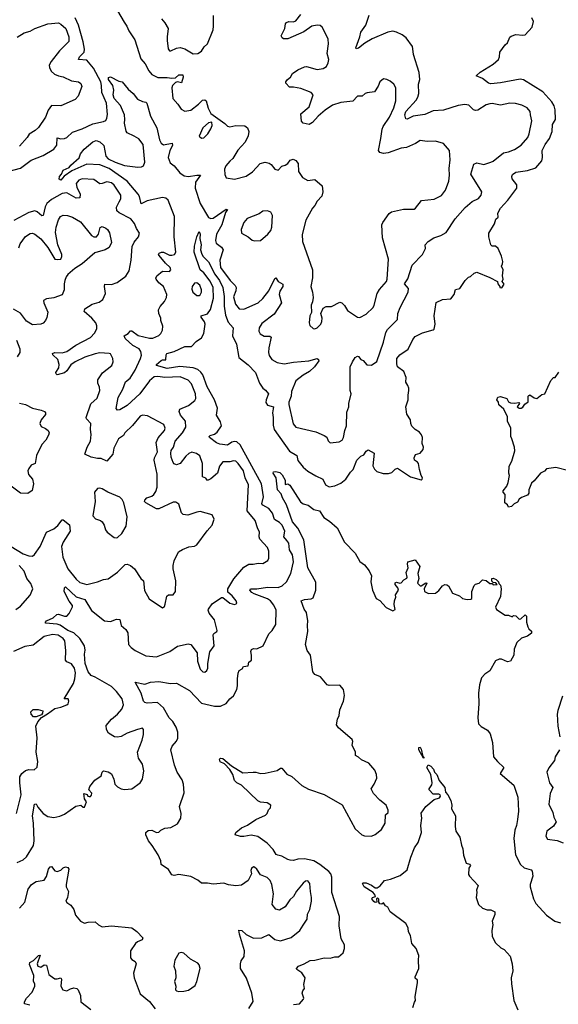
# Model space of a CAD drawing. Extents: x 1603745 to 1745082, y 385868 to 533966.
# Tile 607 of 646: x 1661127 to 1665685, y 484512 to 492841. Entities that reach past the tile are written whole.
import ezdxf

# ---------------------------------------------------------------- set-up
doc = ezdxf.new("R2010")
doc.units = 0

msp = doc.modelspace()

# ---------------------------------------------------------------- linework, layer by layer
at = {"layer": '0CON20XD'}
for points in [[(1661954.5, 492915), (1662010.5, 492820.5), (1662034.4, 492785), (1662050.6, 492745), (1662100.7, 492670.7), (1662150.7, 492510.7), (1662188.1, 492468.1), (1662218.9, 492408.9), (1662245, 492375.6), (1662295, 492352.9), (1662375, 492352.9), (1662415, 492344.6), (1662445, 492348.8), (1662475, 492373.1), (1662506.7, 492375), (1662510, 492355), (1662495, 492307.5), (1662463.6, 492313.6), (1662445, 492310.4), (1662420.8, 492285), (1662414.7, 492265), (1662422.8, 492172.8), (1662465.3, 492125.3), (1662492.7, 492082.7), (1662525, 492067.1), (1662575, 492076.2), (1662641.5, 492125), (1662675, 492159.2), (1662695, 492163.1), (1662704.5, 492154.5), (1662721.3, 492091.3), (1662745.9, 492045.9), (1662861.9, 491961.9), (1662885, 491940.8), (1662905, 491932.9), (1662955, 491946.9), (1663032.4, 491942.4), (1663055.7, 491925), (1663066.7, 491895), (1663060.6, 491859.4), (1663034.6, 491805), (1662971.8, 491738.2), (1662931.4, 491665), (1662905, 491644.3), (1662871.4, 491605), (1662861.4, 491575), (1662861.9, 491531.9), (1662875, 491503.8), (1662945, 491491.9), (1663044.3, 491515.7), (1663097.8, 491552.2), (1663163.3, 491625), (1663205, 491634), (1663238.3, 491628.3), (1663256.2, 491615), (1663285.9, 491575.9), (1663315, 491568.8), (1663345, 491601.2), (1663375, 491610), (1663395.9, 491624.1), (1663415, 491653.3), (1663440.7, 491660.7), (1663465, 491650), (1663483.8, 491625), (1663485.8, 491555), (1663521.2, 491505), (1663565, 491480), (1663625, 491487.5), (1663685.7, 491435.7), (1663691.2, 491385), (1663683.6, 491346.4), (1663644, 491305), (1663625, 491267.5), (1663605, 491246.7), (1663549.2, 491145), (1663516.4, 491023.6), (1663521.2, 490965), (1663604, 490725), (1663603.9, 490656.1), (1663590, 490585), (1663605.5, 490535.5), (1663610.3, 490489.7), (1663606, 490455), (1663594.2, 490425), (1663596.7, 490365), (1663582.5, 490335), (1663576.7, 490275), (1663582.5, 490255), (1663609.3, 490229.3), (1663625, 490226.2), (1663645, 490233.8), (1663675.8, 490265), (1663685, 490287.5), (1663687, 490317), (1663676.7, 490355), (1663695, 490400), (1663720, 490415), (1663765.8, 490414.2), (1663835, 490452.5), (1663852.5, 490445), (1663875, 490422.5), (1663900.9, 490380.9), (1663985, 490324), (1664005, 490320), (1664059.7, 490350.3), (1664118, 490405), (1664128.1, 490425), (1664151.1, 490525), (1664171.7, 490558.3), (1664230, 490625), (1664237.3, 490645), (1664247.8, 490815), (1664197.5, 490995), (1664192.5, 491105), (1664200.6, 491125), (1664255, 491200), (1664274.3, 491215.7), (1664375, 491237.1), (1664465, 491238.6), (1664475.8, 491245), (1664527.8, 491312.2), (1664635, 491323.1), (1664695.4, 491354.6), (1664731.3, 491398.7), (1664757.5, 491475), (1664764.2, 491525), (1664760.5, 491580.5), (1664769.2, 491655), (1664763.8, 491735), (1664713.8, 491793.8), (1664645, 491814), (1664575, 491810.8), (1664515, 491818.6), (1664477.2, 491792.8), (1664399.3, 491760.7), (1664355, 491752.7), (1664244.6, 491715.4), (1664205, 491710), (1664175, 491715.8), (1664164.4, 491735), (1664184.5, 491835), (1664193.3, 491915), (1664202.5, 491937.5), (1664257.3, 492015), (1664293.5, 492095), (1664310, 492155), (1664310.4, 492265), (1664293.1, 492295), (1664261.2, 492321.2), (1664235, 492335.6), (1664205, 492340), (1664175.7, 492315), (1664161.1, 492278.9), (1664128.3, 492231.7), (1664067, 492223), (1664051.2, 492215)], [(1661025, 491555.3), (1661132.2, 491585), (1661225, 491651.9), (1661325, 491691.9), (1661414.4, 491745.6), (1661439.8, 491780.2), (1661445, 491842.5), (1661473.6, 491833.6), (1661505, 491835.5), (1661524.7, 491845.3), (1661575, 491890), (1661655, 491916.4), (1661745, 491960.6), (1661835, 491978.6), (1661855, 491988.8), (1661865, 492006.7), (1661870.6, 492039.4), (1661860.3, 492135), (1661820.8, 492225), (1661820.4, 492285), (1661814, 492315), (1661751.3, 492431.3), (1661695, 492497.6), (1661624.6, 492504.6), (1661633.4, 492525), (1661672.2, 492565), (1661675, 492592.5), (1661664.1, 492654.1), (1661623.1, 492795), (1661595.2, 492855.2)], [(1662976.4, 487313.6), (1662984.2, 487335.8), (1663009.3, 487350.7), (1663021.7, 487368.3), (1663060, 487375), (1663066.7, 487405), (1663088.3, 487421.7), (1663089.2, 487465), (1663082.5, 487495), (1663087.7, 487512.3), (1663105, 487522), (1663135, 487520), (1663186.2, 487545), (1663236.2, 487645), (1663265, 487673.8), (1663294.3, 487725), (1663296.4, 487845), (1663277.6, 487887.6), (1663248.1, 487925), (1663225, 487942.9), (1663111.4, 487985), (1663092.7, 487995), (1663074, 488016), (1663080, 488025), (1663134.7, 488025.3), (1663225, 488041.6), (1663315, 488038.8), (1663347.8, 488052.2), (1663385, 488085.6), (1663422.7, 488155), (1663444.7, 488255), (1663434.6, 488315), (1663409.3, 488355), (1663403.5, 488413.5), (1663387.3, 488435), (1663361.5, 488465), (1663372, 488515), (1663347.3, 488565), (1663325, 488588.7), (1663283.7, 488613.7), (1663265.2, 488665.2), (1663235, 488704.5), (1663184.3, 488734.3), (1663176.2, 488745), (1663188.9, 488805), (1663174, 488915), (1662991.6, 489245), (1662965, 489270), (1662945, 489273.9), (1662923.2, 489266.8), (1662885, 489240.5), (1662820.3, 489250.3), (1662791.4, 489261.4), (1662734.4, 489305), (1662730.8, 489315), (1662737.8, 489322.2), (1662775, 489333.2), (1662799, 489351), (1662833.8, 489405), (1662825, 489438.6), (1662791.8, 489495), (1662802, 489555), (1662775.2, 489625), (1662712.1, 489735), (1662676.7, 489836.7), (1662660.1, 489860.1), (1662635, 489880.7), (1662595, 489896.1), (1662482.9, 489907.1), (1662375, 489889.7), (1662285.8, 489915.8), (1662285.7, 489925), (1662325, 489956.7), (1662335, 489962.5), (1662365, 489962.5), (1662365.8, 490005), (1662372.7, 490017.3), (1662435, 490034.3), (1662525, 490076.4), (1662580, 490075), (1662621.3, 490118.7), (1662665, 490148.9), (1662685.3, 490185), (1662695.4, 490265), (1662691.8, 490285), (1662663.3, 490325), (1662664, 490335), (1662715, 490352.3), (1662742, 490388), (1662767, 490485), (1662763.5, 490575), (1662739.1, 490629.1), (1662685, 490700.6), (1662654.2, 490725), (1662602.5, 490875), (1662605.6, 490924.4), (1662626.7, 491005), (1662645, 491047.5), (1662653.3, 491025), (1662651.7, 490988.3), (1662661.5, 490935), (1662657.7, 490895), (1662667.6, 490857.6), (1662678.8, 490838.8), (1662725, 490792.9), (1662777.4, 490687.4), (1662817.7, 490635), (1662846.5, 490575), (1662858.3, 490498.3), (1662856.1, 490416.1), (1662869.8, 490339.8), (1662890.7, 490280.7), (1662934.4, 490235), (1662927.3, 490167.3), (1662961.8, 490095), (1662981.9, 489981.9), (1663061.7, 489921.7), (1663123.9, 489855), (1663156.5, 489766.5), (1663184.6, 489724.6), (1663207.8, 489707.8), (1663233.8, 489675), (1663212.7, 489625), (1663211.1, 489601.1), (1663225, 489579.2), (1663275.5, 489565), (1663265.4, 489515), (1663272.7, 489475), (1663271.3, 489411.3), (1663279.2, 489375), (1663411.7, 489191.7), (1663472.9, 489155), (1663481.7, 489111.7), (1663525.7, 489055), (1663565, 489022.3), (1663632.2, 488982.2), (1663693.3, 488955), (1663714.2, 488905), (1663745, 488889.5), (1663795, 488897.8), (1663845, 488919.4), (1663885.7, 488955), (1663927.6, 489012.4), (1663947.8, 489035), (1663980.8, 489115), (1664015, 489148), (1664039.3, 489160.7), (1664058.3, 489191.7), (1664075, 489202.5), (1664126.7, 489175), (1664116.3, 489066.3), (1664129.4, 489039.4), (1664148.8, 489018.8), (1664201.9, 489001.9), (1664247.7, 489002.3), (1664275, 489010.9), (1664305, 489039.2), (1664325, 489047.1), (1664434.2, 488974.2), (1664525, 488947.5), (1664532.5, 488955), (1664536.2, 488965), (1664524, 488984), (1664510, 489035), (1664503.3, 489085), (1664495, 489097.5), (1664467.5, 489115), (1664466.2, 489135), (1664476.1, 489163.9), (1664515, 489174), (1664541.9, 489205), (1664543.6, 489225), (1664533.3, 489255), (1664536.7, 489306.7), (1664528.7, 489328.7), (1664510.7, 489350.7), (1664473.2, 489373.2), (1664445, 489403.3), (1664436, 489425), (1664433.8, 489455), (1664402, 489505), (1664396.2, 489565), (1664416, 489625), (1664414, 489665), (1664421.2, 489705), (1664421.2, 489725), (1664411.2, 489745), (1664396, 489775), (1664397.5, 489815), (1664377.5, 489865), (1664323.8, 489905), (1664318.3, 489928.3), (1664320, 489975), (1664343.3, 490005), (1664415.6, 490054.4), (1664452.9, 490135), (1664475, 490162), (1664537, 490193), (1664625, 490216), (1664635, 490223.3), (1664644.2, 490265), (1664634.4, 490335), (1664651.2, 490448.8), (1664705, 490473.8), (1664775, 490478.8), (1664803.6, 490516.4), (1664815, 490557.5), (1664852.5, 490567.5), (1664897.5, 490635), (1664925, 490662.5), (1664942.5, 490667.5), (1664973.9, 490696.1), (1664995, 490703.8), (1665105, 490660), (1665170, 490625), (1665172.5, 490605), (1665190, 490585), (1665190, 490575), (1665207, 490573), (1665226.7, 490603.3), (1665210, 490625), (1665218.8, 490645), (1665213.8, 490675), (1665218.8, 490725), (1665203.3, 490755), (1665213.6, 490776.4), (1665216, 490795), (1665205, 490840), (1665175.7, 490905.7), (1665155, 490924.2), (1665125, 490923.8), (1665113.3, 490935), (1665096.2, 491005), (1665097.5, 491035), (1665146.7, 491115), (1665157.7, 491152.3), (1665175, 491170), (1665174, 491205), (1665195.5, 491245), (1665257.3, 491312.7), (1665334.3, 491415), (1665334.3, 491445), (1665294, 491495), (1665291.5, 491515), (1665298.1, 491531.9), (1665325, 491551.9), (1665425.4, 491564.6), (1665495, 491588.1), (1665544.6, 491645.4), (1665552.9, 491675), (1665550, 491735), (1665574.7, 491785), (1665611.3, 491835), (1665633.8, 491895), (1665635.5, 491955), (1665660.9, 491995), (1665657.7, 492077.7), (1665650.7, 492110.7), (1665629.3, 492145), (1665555, 492229.6), (1665391.3, 492331.3), (1665363.1, 492336.9), (1665195, 492305.3), (1665115, 492299.1), (1665094.6, 492304.6), (1665043.8, 492343.8), (1664990, 492365), (1665025, 492397.5), (1665135, 492464), (1665180, 492505), (1665188, 492525), (1665191.2, 492565), (1665235, 492628.8), (1665255.8, 492644.2), (1665275, 492692.5), (1665285, 492702.5), (1665326.1, 492713.9), (1665385, 492708.6), (1665405, 492712.9), (1665463.8, 492776.2), (1665475.4, 492825), (1665460, 492855)], [(1662327, 492847), (1662354.5, 492814.5), (1662384.2, 492765), (1662374.2, 492695.8), (1662375.8, 492665), (1662384, 492595), (1662395, 492576.2), (1662405, 492575.8), (1662455, 492600), (1662485, 492605.3), (1662523.9, 492593.9), (1662595, 492551.8)], [(1662595, 492551.8), (1662635, 492554.5), (1662664.4, 492575), (1662688.7, 492611.3), (1662715, 492636.7), (1662762.9, 492755), (1662768.1, 492785), (1662766.7, 492875)], [(1664051.2, 492215), (1664025, 492194), (1663985, 492193.3), (1663945, 492150), (1663845, 492139.2), (1663775, 492116.9), (1663710.8, 492075), (1663652, 492025), (1663605, 491970), (1663575.8, 491954.2), (1663526.4, 491966.4), (1663511.7, 491981.7), (1663506.2, 492045), (1663577.6, 492102.4), (1663610, 492205), (1663592.5, 492225), (1663505, 492258.6), (1663445, 492270), (1663409.3, 492269.3), (1663380, 492305), (1663380, 492315), (1663393.8, 492335), (1663418.8, 492355), (1663436.2, 492385), (1663480, 492415), (1663537, 492443), (1663555, 492445.7), (1663645, 492418.9), (1663695, 492426.9), (1663722.5, 492445), (1663738.1, 492475), (1663743.1, 492505), (1663728.5, 492555), (1663740, 492635), (1663738.1, 492675), (1663729.2, 492695), (1663687.5, 492777.5), (1663670, 492790), (1663645, 492794.4), (1663598, 492785), (1663531.6, 492738.4), (1663395, 492677.5), (1663359.3, 492679.3), (1663347, 492687), (1663340, 492705), (1663371.2, 492765), (1663376.2, 492805), (1663384.1, 492815.9), (1663404.2, 492825.8), (1663445, 492822.2), (1663465, 492830.6), (1663505, 492884)], [(1665450, 492035), (1665448, 492065), (1665422, 492095), (1665376.4, 492116.4), (1665322.1, 492132.1), (1665275, 492133.3), (1665195, 492117.3), (1665125, 492130.8), (1665105, 492129.2), (1665075, 492120), (1665005, 492075.6), (1664985, 492071.9), (1664967.6, 492077.6), (1664928.3, 492118.3), (1664895, 492124.5), (1664836.6, 492113.4), (1664715, 492075.4), (1664625, 492069.4), (1664555, 492037.8), (1664457.5, 492025), (1664405, 491999.2), (1664395, 492002), (1664386.3, 492036.3), (1664393.5, 492065), (1664481.2, 492158.8), (1664497.1, 492185), (1664505.5, 492215), (1664501.9, 492295), (1664512, 492335), (1664508, 492395), (1664460.6, 492545), (1664457.6, 492572.4), (1664450.4, 492615), (1664397.1, 492687.1), (1664365, 492711.6), (1664315, 492735.8), (1664285, 492742.8), (1664242.5, 492735), (1664110.7, 492679.3), (1664048.4, 492641.6), (1663995, 492598.6), (1663975, 492593.3), (1663972, 492602), (1664005.7, 492695), (1664013.8, 492735), (1664056.2, 492795), (1664085, 492880)], [(1661105, 492692.9), (1661165, 492728.9), (1661215, 492743.1), (1661255, 492765.4), (1661365, 492805.5), (1661455, 492812.9), (1661475, 492804), (1661517.5, 492765), (1661543.3, 492695), (1661542.5, 492655), (1661465, 492577.5), (1661392, 492488), (1661377.1, 492455), (1661377.9, 492435), (1661394.1, 492404.1), (1661420.8, 492380.8), (1661454.6, 492364.6), (1661495, 492357.5), (1661564.5, 492324.5), (1661625, 492316.2), (1661645, 492300), (1661652.5, 492275), (1661621.2, 492195), (1661595, 492164.2), (1661475, 492111.1), (1661395, 492114.2), (1661368.2, 492075), (1661344.6, 492015), (1661285, 491928.6), (1661257.5, 491902.5), (1661207.7, 491872.3), (1661188.9, 491845), (1661125, 491770.6)], [(1661105, 485710.6), (1661155, 485734.2), (1661185, 485758), (1661244.5, 485855), (1661248.5, 485895), (1661244.1, 486045), (1661235.4, 486105), (1661251.9, 486205), (1661266.3, 486206.3), (1661279.5, 486179.5), (1661325, 486125.8), (1661365, 486101.4), (1661415, 486092.9), (1661467.3, 486102.7), (1661505, 486120.8), (1661601.2, 486188.8), (1661645, 486196.7), (1661665, 486180), (1661675, 486180), (1661693.3, 486225), (1661675, 486250), (1661670, 486295), (1661697, 486287), (1661703.6, 486273.6), (1661715, 486270), (1661725, 486270), (1661735, 486280), (1661737, 486297), (1661712.5, 486325), (1661721.2, 486355), (1661761.4, 486408.6), (1661816.2, 486445), (1661824.4, 486475.6), (1661835, 486486), (1661875, 486478), (1661902.7, 486462.7), (1661924.3, 486415), (1661930.8, 486375), (1661955, 486350.8), (1661985, 486334.3), (1662015, 486329.4), (1662075, 486334.3), (1662145, 486384), (1662166.9, 486415), (1662177.9, 486487.9), (1662165, 486542.5), (1662133.3, 486595), (1662124, 486645), (1662164.3, 486745), (1662175.8, 486795), (1662176, 486835), (1662165, 486846.2), (1662122.5, 486835), (1662035, 486806.1), (1661985, 486777.3), (1661955, 486771.2), (1661930, 486775), (1661878.6, 486805), (1661861.5, 486835), (1661858.5, 486871.5), (1661902.9, 486925), (1661954.4, 486965), (1661992.6, 487007.4), (1662006.4, 487045), (1661994.7, 487094.7), (1661947.1, 487157.1), (1661905, 487199.1), (1661765, 487280), (1661732.4, 487292.4), (1661705.4, 487325.4), (1661680.8, 487395), (1661676, 487474), (1661681.3, 487508.7), (1661676, 487545), (1661635.3, 487605), (1661583.6, 487653.6), (1661535.3, 487675), (1661470.1, 487720.1), (1661445, 487727.4), (1661343.8, 487735), (1661343.8, 487745), (1661354, 487755), (1661408.7, 487781.3), (1661441.3, 487808.7), (1661455, 487812.9), (1661505, 487794.2), (1661525, 487796), (1661545, 487816.2), (1661574.2, 487875), (1661574.2, 487885), (1661545, 487921.4), (1661502.7, 488005), (1661506.1, 488033.9), (1661515, 488042.5), (1661605, 487957.5), (1661679.4, 487935), (1661735, 487841.9), (1661845, 487756.2), (1661895, 487750), (1661945, 487770.8), (1661975.7, 487765.7), (1661987, 487717), (1662025, 487682), (1662041.1, 487655), (1662048.5, 487555), (1662069.8, 487529.8), (1662105, 487505.5), (1662195, 487460), (1662285, 487452), (1662396.7, 487495), (1662462.5, 487542.5), (1662551.7, 487561.7), (1662575, 487554), (1662627.5, 487485), (1662631.2, 487415), (1662655, 487346.7), (1662676.1, 487323.9), (1662695, 487322), (1662710, 487335), (1662718.8, 487355), (1662719.2, 487395), (1662735.8, 487494.2), (1662772, 487545), (1662763, 487637), (1662770.9, 487649.1), (1662795.6, 487664.4), (1662799.4, 487675), (1662775.5, 487765), (1662729.4, 487819.4), (1662722.3, 487845), (1662725.4, 487855), (1662755, 487900.7), (1662835, 487954.2), (1662845, 487953.8), (1662906.1, 487906.1), (1662945, 487893.8), (1662959.5, 487900.5), (1662963.3, 487905), (1662958, 487925), (1662925, 487966), (1662888.1, 487998.1), (1662888.7, 488025), (1662938, 488112), (1663025, 488210), (1663065, 488235.8), (1663104, 488234), (1663145, 488244.3), (1663185, 488240.8), (1663226.2, 488265), (1663235.8, 488285), (1663234.1, 488345.9), (1663222.9, 488375), (1663159.2, 488445), (1663154.2, 488465), (1663157, 488507), (1663141.2, 488535), (1663119.2, 488605), (1663052.5, 488685), (1663064.6, 488905), (1663036.3, 488966.3), (1663020.9, 489025), (1662977, 489087), (1662955, 489105.4), (1662935, 489108.8), (1662905, 489100), (1662845, 489100.4), (1662818.1, 489065), (1662800, 489005), (1662745, 488956), (1662715, 488943.3), (1662702, 488962), (1662674.5, 488975), (1662673.3, 489085), (1662651.2, 489151.2), (1662621.9, 489171.9), (1662585, 489181.2), (1662559, 489171), (1662532.6, 489147.4), (1662485, 489085.8), (1662455, 489076), (1662435, 489083.8), (1662425.7, 489095.7), (1662409.3, 489139.3), (1662404.7, 489175), (1662407.9, 489195), (1662428.5, 489225), (1662441.8, 489275), (1662506.1, 489345), (1662533.2, 489395), (1662529.6, 489445), (1662488.5, 489495), (1662477.8, 489525), (1662480.8, 489545), (1662555, 489577.8), (1662609.7, 489620.3), (1662617.5, 489635), (1662614, 489676), (1662581.1, 489761.1), (1662552.4, 489792.4), (1662485, 489818.9), (1662355, 489813.3), (1662295, 489823), (1662265, 489819.5), (1662225, 489785.3), (1662143.4, 489676.6), (1662035, 489576), (1661975, 489540.8), (1661955, 489536.7), (1661942.7, 489552.7), (1661960, 489645), (1662000, 489715), (1662022.7, 489777.3), (1662060.5, 489809.5), (1662102.9, 489875), (1662150, 489975), (1662156.7, 490003.3), (1662151.3, 490035), (1662138.5, 490055), (1662084.6, 490085), (1662020.6, 490145), (1662010, 490165), (1662043.8, 490186.2), (1662065, 490210), (1662075, 490208.6), (1662128.5, 490168.5), (1662224.6, 490145.4), (1662255, 490145.3), (1662305, 490168.5), (1662321.5, 490185), (1662335, 490213.3), (1662337.4, 490247.4), (1662321.9, 490295), (1662322.5, 490315), (1662304, 490355), (1662300.8, 490385), (1662315.8, 490415), (1662353.7, 490456.3), (1662368.9, 490491.1), (1662371.1, 490515), (1662344.5, 490585), (1662304.7, 490614.7), (1662282, 490645), (1662279.2, 490655), (1662288.8, 490675), (1662335, 490712.5), (1662395, 490710.8), (1662407.1, 490725), (1662400, 490745), (1662360, 490780), (1662307.1, 490845), (1662302.9, 490855), (1662308, 490865), (1662326.4, 490873.6), (1662345, 490872.9), (1662395, 490849.6), (1662415, 490847.3), (1662437.5, 490855), (1662448.9, 490875), (1662433.4, 491003.4), (1662435.7, 491175), (1662383.3, 491313.3), (1662365, 491331.2), (1662335, 491336.2), (1662205, 491309.5), (1662155, 491284.2), (1662141.8, 491345), (1662130.8, 491365), (1662035, 491474.2), (1661885, 491580.5), (1661805, 491613.1), (1661695, 491617.3), (1661568.9, 491561.1), (1661501.8, 491518.2), (1661475, 491483.5), (1661462.2, 491492.2), (1661465, 491513.3), (1661482, 491535), (1661495, 491568.6), (1661545, 491591.2), (1661558.9, 491611.1), (1661628.8, 491671.2), (1661641.1, 491705), (1661673.6, 491745), (1661745, 491808.5), (1661775, 491817.9), (1661805, 491807.5), (1661840, 491775), (1661855.8, 491685.8), (1661874.8, 491664.8), (1661935, 491634.3), (1662015, 491608.1), (1662127.8, 491592.2), (1662156.7, 491595), (1662174.6, 491605.4), (1662186.5, 491635), (1662170.4, 491785), (1662135, 491833.5), (1662094.3, 491854.3), (1662035, 491884), (1662027.3, 491897.3), (1662014.2, 491965), (1662018, 491995), (1662012.5, 492035), (1661979.6, 492115), (1661926.2, 492175), (1661918.1, 492205), (1661923.1, 492245), (1661915.8, 492285), (1661877.5, 492335), (1661879.2, 492350.8), (1661895, 492356.9), (1661965, 492320.8), (1661995, 492315.7), (1662045, 492253.3), (1662087.5, 492217.5), (1662125, 492169.2), (1662165, 492147.5), (1662195, 492144.2), (1662204.2, 492135), (1662235, 492023.3), (1662287.5, 491925), (1662310, 491825), (1662325, 491796), (1662345, 491782.9), (1662417.5, 491795), (1662419.2, 491775), (1662398.5, 491735), (1662382.9, 491675), (1662399.3, 491629.3), (1662433.6, 491603.6), (1662483.3, 491545), (1662520.1, 491520.1), (1662555, 491513.4), (1662626.7, 491526.7), (1662655.7, 491525.7), (1662615.3, 491465), (1662612.5, 491415), (1662655, 491286.9), (1662725, 491168.5), (1662745, 491157.9), (1662765, 491160.4), (1662875, 491238), (1662885.7, 491235.7), (1662870, 491210), (1662838.1, 491105), (1662791.6, 491025), (1662784.1, 490974.1), (1662790.9, 490950.9), (1662836.1, 490916.1), (1662850, 490895), (1662819.5, 490805), (1662826.7, 490745), (1662907.5, 490635), (1662951.4, 490591.4), (1662959.6, 490575), (1662955, 490548), (1662936.8, 490495), (1662953.8, 490435), (1662985, 490395.7), (1663025, 490392.5), (1663145, 490446.7), (1663185, 490480.9), (1663235, 490546.7), (1663285, 490652.5), (1663295, 490657.5), (1663315.5, 490625.5), (1663352.7, 490602.7), (1663353.1, 490585), (1663327.3, 490545), (1663322.7, 490515), (1663342, 490445), (1663279.2, 490350.8), (1663175, 490271.9), (1663153.3, 490235), (1663150.6, 490205), (1663163, 490183), (1663194.7, 490164.7), (1663244.4, 490164.4), (1663254.2, 490155), (1663235.6, 490065), (1663233.5, 490025), (1663239.3, 489999.3), (1663260, 489965), (1663305, 489940), (1663365, 489929.4), (1663445.4, 489944.6), (1663573.8, 489956.2), (1663644.2, 489974.2), (1663656.4, 489966.4), (1663658.1, 489955), (1663622, 489905), (1663579.6, 489865), (1663525, 489833.3), (1663464.6, 489785), (1663426, 489695), (1663424.6, 489655), (1663405.4, 489605), (1663404.6, 489585), (1663442, 489422), (1663463.8, 489395), (1663633.6, 489353.6), (1663705, 489324.4), (1663725, 489310), (1663736.8, 489276.8), (1663755, 489260), (1663830.3, 489269.7), (1663855, 489284), (1663867.5, 489305), (1663878.2, 489365), (1663892.9, 489405), (1663895, 489520), (1663911.4, 489565), (1663913.2, 489593.2), (1663931.4, 489675), (1663924.3, 489705), (1663923.3, 489905), (1663942.3, 489947.7), (1663966.1, 489983.9), (1663985, 489993.8), (1663995, 489992.5), (1664015, 489966.7), (1664035, 489956.7), (1664065, 489921.2), (1664105, 489918.8), (1664149.7, 489950.3), (1664206.3, 490113.7), (1664225.9, 490195), (1664240.4, 490219.6), (1664325, 490303.3), (1664325.8, 490355), (1664345.6, 490405), (1664414.6, 490535), (1664417.4, 490567.4), (1664383.3, 490605), (1664412.8, 490647.2), (1664448, 490765), (1664535.2, 490854.8), (1664562.3, 490905), (1664558.8, 490935), (1664582.5, 490965), (1664632.5, 490995), (1664692.5, 491015), (1664735, 491040), (1664812.6, 491157.4), (1664897.3, 491252.7), (1664955, 491301.9), (1665010.6, 491329.4), (1665032.7, 491357.3), (1665038.1, 491385), (1664946.4, 491535), (1664971.3, 491618.7), (1664995, 491630), (1665055, 491616.5), (1665115.4, 491634.6), (1665135.3, 491644.7), (1665221.2, 491715), (1665265, 491723.1), (1665315, 491743.1), (1665370.4, 491779.6), (1665426.3, 491843.7), (1665439.4, 491875), (1665460.4, 491985), (1665450, 492035)], [(1662665, 491837.5), (1662685, 491842.5), (1662718.8, 491875), (1662745, 491917.5), (1662756.2, 491945), (1662752.5, 491972.5), (1662725, 491968.8), (1662676.2, 491925), (1662646.7, 491855), (1662665, 491837.5)], [(1661055, 488383.8), (1661155, 488321.2), (1661205, 488304.5), (1661235, 488301.9), (1661253, 488317), (1661298.9, 488385), (1661353.8, 488505), (1661417.1, 488532.9), (1661449.1, 488560.9), (1661485, 488610), (1661495, 488610), (1661546.9, 488566.9), (1661553.8, 488515), (1661495, 488420.8), (1661480, 488385), (1661492.2, 488295), (1661535.5, 488195), (1661605, 488107.8), (1661635, 488080), (1661695, 488062.7), (1661785.4, 488084.6), (1661835, 488104.4), (1661875, 488110), (1661955, 488167.8), (1662018.2, 488231.8), (1662035, 488236.2), (1662065, 488222.5), (1662099.6, 488195), (1662152.5, 488112.5), (1662174.4, 488094.4), (1662182.2, 488012.2), (1662221.7, 487941.7), (1662335, 487866.7), (1662353.6, 487876.4), (1662357, 487897), (1662373.3, 487965), (1662385, 487976.2), (1662425, 487976.2), (1662445, 488002.5), (1662447.5, 488095), (1662426.8, 488195), (1662426.2, 488225), (1662435, 488263.8), (1662472.2, 488337.8), (1662505, 488359.2), (1662558.3, 488381.7), (1662605, 488387.1), (1662625, 488397.1), (1662712.7, 488517.3), (1662756.2, 488565), (1662773.3, 488615), (1662755, 488652.5), (1662655, 488679.2), (1662625, 488675.8), (1662550.3, 488649.7), (1662510, 488655), (1662495, 488670), (1662472.5, 488742.5), (1662448.6, 488758.6), (1662425, 488758.9), (1662305, 488701.8), (1662285, 488703.5), (1662193.4, 488753.4), (1662184.2, 488765), (1662185.8, 488775), (1662204, 488795), (1662245, 488810.5), (1662262.2, 488825), (1662280.1, 488849.9), (1662290.3, 488885), (1662289.4, 488995), (1662266.1, 489115), (1662267.9, 489135), (1662293.1, 489185), (1662283.2, 489265), (1662297.6, 489302.4), (1662353.3, 489365), (1662357.8, 489385), (1662345.7, 489415), (1662209.7, 489489.7), (1662165, 489495.7), (1662145, 489487.5), (1662081, 489409), (1662017.5, 489345), (1662005, 489324), (1661962.5, 489295), (1661924.5, 489215), (1661913.8, 489166.2), (1661865, 489107.5), (1661815, 489127.5), (1661785, 489128), (1661730.3, 489140.3), (1661677.5, 489165), (1661698.5, 489225), (1661725.4, 489275), (1661731.5, 489331.5), (1661727.1, 489372.9), (1661729.2, 489425), (1661693.2, 489463.2), (1661689.2, 489475), (1661727.6, 489592.4), (1661781.1, 489638.9), (1661804.2, 489705), (1661802.3, 489732.3), (1661786.7, 489766.7), (1661787.5, 489795), (1661827.4, 489852.6), (1661905.6, 489915), (1661916.7, 489945), (1661916, 489975), (1661894, 490014), (1661885, 490018), (1661805, 490022.2), (1661766, 490015), (1661677.1, 489985), (1661595.5, 489945), (1661559.8, 489920.2), (1661525, 489871.1), (1661505.9, 489854.1), (1661445, 489836), (1661434.3, 489844.3), (1661434, 489855), (1661458, 489895), (1661460, 489925), (1661448.2, 489965), (1661406.7, 490005), (1661403.8, 490016.2), (1661425.4, 490024.6), (1661485, 490021.9), (1661525, 490035.2), (1661602.6, 490087.4), (1661725, 490151.8), (1661760.6, 490189.4), (1661780, 490225), (1661780.8, 490250.8), (1661770.9, 490275), (1661736.4, 490316.4), (1661673.1, 490373.1), (1661679.2, 490395), (1661740, 490435), (1661799.5, 490450.5), (1661831.2, 490475), (1661854.4, 490525), (1661843.8, 490585), (1661847.3, 490602.7), (1661905, 490600), (1661952, 490618), (1662025, 490670), (1662054.7, 490715.3), (1662070.8, 490805), (1662077.3, 490922.7), (1662095, 490960), (1662132.5, 491005), (1662141.2, 491035), (1662114.7, 491074.7), (1662097.6, 491117.6), (1662066.7, 491155), (1661967.8, 491207.8), (1661950, 491225), (1661947.1, 491255), (1661969.5, 491300.5), (1661982.2, 491325), (1661983.3, 491355), (1661925, 491440.8), (1661905, 491459.5), (1661865, 491469.5), (1661825, 491454.5), (1661805, 491453.3), (1661755, 491490), (1661655, 491493.8), (1661626.7, 491483.3), (1661605.6, 491455), (1661609.6, 491425), (1661637.3, 491365), (1661635, 491334), (1661605, 491332.1), (1661525, 491375.3), (1661485, 491369.7), (1661395, 491318.2), (1661355.4, 491285), (1661341.7, 491258.3), (1661325, 491184.3), (1661315, 491180), (1661275.2, 491215.2), (1661255, 491223.1), (1661205, 491210.8), (1661078.3, 491141.7)], [(1661118.3, 490911.7), (1661130, 490945), (1661175, 491006.2), (1661215, 491033.1), (1661235, 491034.4), (1661256.1, 491026.1), (1661305, 490986.9), (1661365, 490912.5), (1661425, 490816.2), (1661445, 490812), (1661473.8, 490816.2), (1661484, 490836), (1661482.9, 490855), (1661450, 490935), (1661430.7, 491040.7), (1661435, 491086.2), (1661455, 491148.8), (1661471.4, 491175), (1661495, 491186.5), (1661530, 491185), (1661575, 491170.9), (1661641.9, 491131.9), (1661735, 491016), (1661755, 491003.8), (1661775.9, 491004.1), (1661793.3, 491025), (1661807, 491083), (1661825, 491090), (1661855, 491076.2), (1661870, 491065), (1661887.6, 491037.6), (1661904.3, 490955), (1661885, 490912.5), (1661850, 490895), (1661762.4, 490867.6), (1661655.7, 490775), (1661593.6, 490736.4), (1661535.4, 490684.6), (1661520, 490665), (1661508, 490635), (1661502.5, 490605), (1661504.2, 490555), (1661485, 490513.3), (1661415, 490488.1), (1661355, 490480), (1661328.8, 490465), (1661330, 490445), (1661365.5, 490365.5), (1661357.8, 490322.2), (1661346, 490295), (1661325, 490274.2), (1661305, 490265.8), (1661235, 490258.8), (1661185, 490289.2), (1661135, 490357.1), (1661075, 490391.5)], [(1663115, 490970), (1663165, 490973.8), (1663226.2, 491025), (1663252.3, 491057.7), (1663261.2, 491085), (1663266, 491185), (1663251.2, 491211.2), (1663224.3, 491224.3), (1663185, 491221.9), (1663152.2, 491197.8), (1663052.3, 491157.7), (1663023.6, 491126.4), (1663000, 491065), (1663005, 491033.8), (1663060, 491005), (1663095, 490976.7), (1663115, 490970)], [(1662645, 490506.2), (1662655, 490513.8), (1662664.2, 490535), (1662664.3, 490555), (1662650, 490595), (1662625, 490613.3), (1662605, 490612.2), (1662585.6, 490585), (1662585, 490560), (1662592.5, 490535), (1662625, 490508), (1662645, 490506.2)], [(1661100.2, 490130.2), (1661127.1, 490055), (1661128.8, 490025), (1661105, 489988.8)], [(1665292.5, 489295), (1665284, 489315), (1665282.5, 489385), (1665256.7, 489445), (1665255, 489480), (1665223.3, 489545), (1665182, 489582), (1665178, 489605), (1665166.2, 489625), (1665172.7, 489647.3), (1665195, 489653.8), (1665250, 489635), (1665265, 489607.5), (1665280.7, 489600.7), (1665315, 489596.7), (1665351.7, 489601.7), (1665357, 489593), (1665337.5, 489565), (1665355, 489553.3), (1665370, 489555), (1665385, 489562.5), (1665400.7, 489589.3), (1665430.7, 489609.3), (1665430, 489655), (1665435, 489662.5), (1665445, 489667.5), (1665481.7, 489641.7), (1665505, 489637.5), (1665545, 489670), (1665570, 489675), (1665621.7, 489788.3), (1665645, 489812.5), (1665657.5, 489815), (1665690.7, 489859.3)], [(1661125, 489596.7), (1661176.7, 489585), (1661235, 489554.2), (1661308.7, 489538.7), (1661336.7, 489526.7), (1661346.2, 489515), (1661345, 489500), (1661308, 489455), (1661297.5, 489425), (1661308.3, 489398.3), (1661345, 489382.9), (1661368, 489365), (1661375.8, 489345), (1661371.4, 489325), (1661348, 489285), (1661315, 489248), (1661269.4, 489155), (1661257.1, 489085), (1661225, 489072), (1661203.8, 489045), (1661195.8, 489024.2), (1661202.6, 488992.6), (1661234.2, 488955), (1661244.4, 488915), (1661232.3, 488857.7), (1661195, 488832.2), (1661135, 488835.7), (1661042.7, 488902.7)], [(1665775, 489024.3), (1665665, 489052.3), (1665585, 489041.2), (1665567.8, 489022.2), (1665535.8, 489005), (1665481.2, 488938.8), (1665458.8, 488921.2), (1665437.1, 488865), (1665435.6, 488834.4), (1665425, 488818.8), (1665375, 488798.8), (1665355, 488783.3), (1665340, 488760), (1665312.5, 488745), (1665288.3, 488721.7), (1665265, 488717.5), (1665255, 488737.5), (1665233, 488753), (1665237, 488823), (1665220, 488845), (1665220, 488855), (1665250, 488895), (1665260, 488925), (1665272.5, 488985), (1665267.5, 489005), (1665270, 489065), (1665293.3, 489105), (1665316.5, 489193.5), (1665313.7, 489223.7), (1665292.5, 489295)], [(1664120.8, 486295), (1664102.5, 486335), (1664126.8, 486373.2), (1664148.6, 486425), (1664147.1, 486455), (1664133.4, 486493.4), (1664082.3, 486552.3), (1664018.8, 486578.8), (1663995, 486602.5), (1663970, 486615), (1663970, 486645), (1663941.2, 486705), (1663946.2, 486735), (1663940.7, 486750.7), (1663825, 486850), (1663806.7, 486875), (1663815.7, 486925), (1663830, 486955), (1663835, 487002.5), (1663867.5, 487075), (1663875.4, 487124.6), (1663867.9, 487175), (1663835, 487210), (1663745, 487209.5), (1663728.8, 487215), (1663672.7, 487282.7), (1663625, 487302.9), (1663608.8, 487325), (1663587.8, 487465), (1663561.2, 487505), (1663545.6, 487555), (1663564.5, 487665), (1663563.8, 487715), (1663565.6, 487755), (1663553.1, 487825), (1663533.6, 487855), (1663510, 487925), (1663537, 487937), (1663595, 487941.4), (1663610.3, 487949.7), (1663633.5, 488015), (1663632.4, 488082.4), (1663566.7, 488205), (1663530.8, 488440.8), (1663480.5, 488540.5), (1663435, 488593.3), (1663385, 488738), (1663350.6, 488795), (1663338.6, 488828.6), (1663307.9, 488865), (1663297.1, 488965), (1663271.9, 489005), (1663274.4, 489015.6), (1663295, 489020), (1663329.6, 489009.6), (1663349.2, 488989.2), (1663373.3, 488945), (1663375, 488910), (1663395, 488913.3), (1663414, 488904), (1663503, 488763), (1663525, 488746), (1663567.5, 488735), (1663616.4, 488696.4), (1663663.3, 488685), (1663700.2, 488630.2), (1663749.3, 488599.3), (1663815, 488541.2), (1663875, 488421.2), (1663965, 488326.7), (1664006.1, 488256.1), (1664045, 488230), (1664085, 488178.8), (1664104.3, 488135), (1664100, 488085), (1664113.8, 488015), (1664143.3, 487945), (1664175, 487927.5), (1664229.7, 487869.7), (1664285, 487841.4), (1664305, 487850), (1664296.7, 487895), (1664298.8, 487925), (1664310, 487955), (1664307.5, 487975), (1664333.3, 488015), (1664326.7, 488035), (1664305, 488063.3), (1664304.4, 488075.6), (1664315, 488083.8), (1664345, 488073.8), (1664355, 488076.2), (1664377.7, 488102.3), (1664404.1, 488115.9), (1664407.1, 488125), (1664398.6, 488165), (1664415.8, 488205), (1664408, 488235), (1664411.2, 488255), (1664475, 488271.2), (1664514, 488215), (1664497.1, 488155), (1664505.8, 488114.2), (1664493.3, 488075), (1664515, 488052.5), (1664525, 488052.5), (1664565, 488078), (1664572.5, 488075), (1664550, 488025), (1664552.5, 488002.5), (1664586.4, 487986.4), (1664645, 487988.8), (1664675, 488013.3), (1664705, 488052), (1664725, 488062), (1664741.2, 488061.2), (1664755, 488052.5), (1664789.3, 487989.3), (1664847.7, 487967.7), (1664875, 487943.3), (1664915, 487936.2), (1664945, 487937.5), (1664952.5, 487945), (1664953.8, 488005), (1664974.2, 488055.8), (1664985, 488066.7), (1665015, 488073.3), (1665045, 488102.5), (1665075, 488096.7), (1665105, 488070), (1665125, 488070), (1665135, 488060), (1665168.3, 488061.7), (1665157, 488077), (1665135, 488080), (1665121.7, 488091.7), (1665122.5, 488115), (1665135, 488117.5), (1665160, 488105), (1665180, 488085), (1665181.7, 488071.7), (1665197, 488057), (1665202.5, 488025), (1665195, 487960), (1665155, 487870), (1665162.3, 487852.3), (1665235, 487802.5), (1665265, 487802.5), (1665295, 487790), (1665305, 487800), (1665325, 487797.5), (1665355, 487770), (1665368.3, 487771.7), (1665403.6, 487806.4), (1665417.5, 487795), (1665417.5, 487745), (1665427.5, 487705), (1665437, 487687), (1665458.3, 487668.3), (1665458.3, 487651.7), (1665423.3, 487626.7), (1665375, 487610), (1665335, 487572.5), (1665311.2, 487515), (1665310, 487465), (1665280, 487415), (1665255, 487407.5), (1665205, 487430), (1665185, 487430), (1665153.6, 487416.4), (1665105, 487333.3), (1665062.5, 487305), (1665035, 487272.5), (1665018.6, 487215), (1665010.6, 487145), (1665013.6, 487055), (1665004.3, 486935), (1665010, 486885), (1665031.7, 486861.7), (1665085, 486831.2), (1665109.1, 486799.1), (1665128, 486725), (1665138, 486605), (1665170, 486565), (1665223.8, 486515), (1665194, 486465), (1665310, 486365), (1665342, 486265), (1665347, 486207), (1665347.5, 486145), (1665339.2, 486075), (1665331.9, 486025), (1665318.5, 485985), (1665310, 485915), (1665323.3, 485775), (1665365, 485693.3), (1665395, 485666.7), (1665455, 485648), (1665465, 485637.5), (1665470, 485595), (1665446.1, 485526.1), (1665445.8, 485505.8), (1665474.4, 485405), (1665494.4, 485365), (1665586, 485265), (1665655, 485216), (1665705, 485201.2)], [(1661942.8, 488457.2), (1661955, 488461.5), (1661992.5, 488495), (1662028.1, 488555), (1662035.4, 488635), (1662008.2, 488755), (1661993, 488783), (1661975, 488801.1), (1661872.8, 488842.8), (1661825, 488870.8), (1661805, 488877.5), (1661785, 488874), (1661760, 488845), (1661764.4, 488765), (1661746, 488645), (1661767.9, 488617.9), (1661810, 488605), (1661825, 488592.5), (1661843.1, 488565), (1661853.5, 488525), (1661867.8, 488505), (1661925, 488461.1), (1661942.8, 488457.2)], [(1661095, 487852.5), (1661135, 487880.5), (1661215, 487971.9), (1661236.7, 488025), (1661222.4, 488072.4), (1661187.5, 488115), (1661164.7, 488175), (1661123.2, 488223.2)], [(1661100.4, 486125), (1661140, 486285), (1661127.3, 486385), (1661128.9, 486435), (1661144.8, 486465.2), (1661175, 486490), (1661205, 486498.5), (1661250, 486495), (1661273.6, 486516.4), (1661280.8, 486565), (1661265.5, 486645), (1661275.5, 486765), (1661262.9, 486865), (1661279.5, 486900.5), (1661311.9, 486938.1), (1661361.1, 486968.9), (1661425, 487013.8), (1661475, 487024), (1661525, 487044), (1661535.8, 487054.2), (1661543.8, 487075), (1661536.7, 487095), (1661502.5, 487095), (1661581.3, 487225), (1661593.7, 487263.7), (1661599.2, 487315), (1661591.5, 487355), (1661565, 487393.1), (1661525, 487408.1), (1661514, 487424), (1661516.9, 487505), (1661508.9, 487585), (1661495, 487605.6), (1661452.5, 487635), (1661405, 487639.4), (1661335, 487621.8), (1661240.5, 487549.5), (1661171.2, 487538.8), (1661075, 487495.7)], [(1663065, 484476.7), (1663102.5, 484535), (1663091.2, 484605), (1663045, 484732.5), (1662994.4, 484815), (1662994.3, 484855), (1663001.5, 484878.5), (1663025.6, 484915), (1663030.4, 484965), (1662986.2, 485105), (1662982.5, 485137.5), (1663007.5, 485135), (1663042.2, 485102.2), (1663105, 485072.5), (1663175.5, 485074.5), (1663235, 485103.3), (1663285, 485059.2), (1663335, 485050), (1663425, 485076.9), (1663498.6, 485135), (1663525, 485182.5), (1663558.5, 485231.5), (1663563.6, 485275), (1663582.2, 485315), (1663595.4, 485385.4), (1663597.3, 485415), (1663586.9, 485465), (1663583.3, 485535), (1663565, 485557.5), (1663545, 485553.3), (1663525, 485536.2), (1663470.2, 485469.8), (1663443.1, 485425), (1663412.9, 485395), (1663375, 485336), (1663325, 485309.2), (1663295.7, 485315.7), (1663262.5, 485355), (1663274.3, 485445), (1663261.8, 485525), (1663247.8, 485557.8), (1663220, 485585), (1663166.1, 485606.1), (1663133.8, 485655), (1663115, 485672), (1663105, 485673.8), (1663088.8, 485661.2), (1663084.2, 485645), (1663090, 485615), (1663060, 485560), (1663005, 485518.6), (1662955, 485512.9), (1662895, 485522), (1662855, 485537.5), (1662765, 485527.8), (1662715, 485537.1), (1662665, 485537.5), (1662635, 485562.5), (1662575, 485594.2), (1662475, 485610), (1662435, 485601.2), (1662415, 485606.7), (1662385, 485652.5), (1662323.9, 485693.9), (1662320, 485725), (1662297.5, 485775), (1662249.2, 485855), (1662216.9, 485895), (1662194.1, 485945.9), (1662194, 485966), (1662215, 485983.3), (1662245, 485983.8), (1662285, 485966.2), (1662303.3, 485966.7), (1662322.5, 485985), (1662355, 486001.2), (1662405, 486006.2), (1662462.1, 486037.9), (1662490, 486085), (1662494, 486125), (1662480, 486185), (1662518, 486302), (1662514.2, 486375), (1662501.3, 486411.3), (1662460, 486475), (1662435.6, 486535.6), (1662406.7, 486665), (1662417.5, 486695), (1662452.7, 486737.3), (1662466, 486764), (1662466.1, 486815), (1662451.1, 486855), (1662422.7, 486902.7), (1662391.5, 486935), (1662345, 487020), (1662294.2, 487064.2), (1662205, 487060), (1662185, 487065.6), (1662175, 487076.2), (1662155, 487143.8), (1662103.6, 487236.4), (1662185, 487219.4), (1662235, 487236), (1662305, 487242.9), (1662404.1, 487225.9), (1662455, 487228), (1662565, 487167.1), (1662665, 487060), (1662775, 487033.3), (1662825.8, 487034.2), (1662874.1, 487055.9), (1662904.3, 487095.7), (1662937.7, 487122.3), (1662963.8, 487175), (1662971.2, 487205), (1662968.8, 487265), (1662976.4, 487313.6)], [(1665720.3, 487119.7), (1665682.1, 486997.9), (1665677.1, 486965), (1665681.1, 486865), (1665697, 486773)], [(1661265, 486944), (1661244, 486944), (1661222.5, 486965), (1661220, 486985), (1661240, 487005), (1661283.6, 487006.4), (1661322.5, 486995), (1661321.2, 486975), (1661310, 486960), (1661265, 486944)], [(1664545, 486593.3), (1664505, 486664), (1664506.1, 486683.9), (1664515, 486685.8), (1664525, 486671.2), (1664538.3, 486608.3), (1664550, 486595), (1664545, 486593.3)], [(1665695.8, 486665), (1665660, 486605), (1665654.2, 486575), (1665605, 486513.3), (1665587.1, 486475), (1665611.9, 486385), (1665639.1, 486345), (1665615.5, 486295), (1665605.6, 486205), (1665638.8, 486135), (1665646.1, 486096.1), (1665667.5, 486055), (1665645, 486020), (1665588.8, 485975), (1665580, 485935), (1665595, 485910), (1665675, 485896.2), (1665727.5, 485877.5)], [(1663445, 484510), (1663495, 484516.7), (1663530, 484555), (1663532.5, 484565), (1663516.7, 484605), (1663522.5, 484625), (1663537.5, 484645), (1663531.7, 484678.3), (1663542.5, 484735), (1663515, 484777.5), (1663472.5, 484805), (1663470, 484815), (1663487.5, 484835), (1663535, 484853.3), (1663585, 484882.5), (1663624.2, 484885.8), (1663705, 484906.2), (1663755, 484902.5), (1663795, 484913.3), (1663825, 484913.3), (1663865, 484947.5), (1663877, 484983), (1663874.4, 485014.4), (1663848, 485065), (1663831.4, 485175), (1663832.9, 485255), (1663767.2, 485457.2), (1663768.3, 485588.3), (1663760.8, 485615), (1663743.6, 485635), (1663668, 485695), (1663615, 485724), (1663537.7, 485742.3), (1663481.4, 485738.6), (1663445, 485729.4), (1663415, 485730.8), (1663395, 485735.8), (1663346.7, 485765), (1663312.5, 485772.5), (1663298.8, 485778.8), (1663272.5, 485822.5), (1663220.8, 485875), (1663140.9, 485930.9), (1663085, 485942.7), (1663025, 485930.8), (1662995, 485930.9), (1662950, 485945), (1662956.7, 485965), (1663005, 486004.2), (1663055, 486025.7), (1663125, 486074.2), (1663207.3, 486112.7), (1663220, 486125), (1663232.7, 486157.3), (1663250, 486175), (1663253.3, 486195), (1663220, 486215), (1663165, 486222.2), (1663141.7, 486231.7), (1663005, 486365.5), (1662963.3, 486385), (1662943.9, 486403.9), (1662930, 486455), (1662905, 486496.7), (1662861.2, 486545), (1662822.4, 486562.4), (1662817.1, 486585), (1662825.7, 486594.3), (1662845, 486590), (1662919.5, 486529.5), (1663015, 486468.8), (1663103.6, 486476.4), (1663125, 486476.2), (1663165, 486463.8), (1663205, 486466.2), (1663305, 486489.2), (1663335, 486510), (1663345, 486510), (1663388.9, 486458.9), (1663428.9, 486438.9), (1663513.8, 486363.8), (1663572.2, 486332.2), (1663705, 486286), (1663855, 486198.8), (1663965, 485997.1), (1664023.1, 485945), (1664045, 485937.9), (1664105, 485933.8), (1664135, 485947.7), (1664189.2, 485990.8), (1664221.2, 486045), (1664224.2, 486115.8), (1664246.2, 486135), (1664245.8, 486155), (1664228.6, 486195), (1664175, 486239.2), (1664120.8, 486295)], [(1664453.9, 484486.1), (1664469.2, 484530.8), (1664476.2, 484545), (1664473.8, 484575), (1664493.3, 484695), (1664492.5, 484715), (1664474, 484734), (1664474, 484744), (1664503.8, 484815), (1664500.8, 484885), (1664506.2, 484925), (1664482, 484985), (1664446.5, 485026.5), (1664434, 485095), (1664416.2, 485125), (1664414, 485155), (1664405, 485176.7), (1664393.8, 485195), (1664263.3, 485295), (1664242.3, 485332.3), (1664222.5, 485345), (1664205, 485370), (1664191.7, 485358.3), (1664175, 485362.5), (1664167.5, 485375), (1664165, 485400), (1664155, 485412.5), (1664147.5, 485405), (1664150, 485375), (1664135, 485373.3), (1664125, 485381.2), (1664107.5, 485405), (1664113.9, 485416.1), (1664137.5, 485422.5), (1664136.7, 485435), (1664117.5, 485457.5), (1664041.2, 485505), (1664027.5, 485535), (1664035, 485540), (1664057.9, 485537.9), (1664105, 485518.8), (1664135, 485497.5), (1664151.7, 485498.3), (1664176.4, 485513.6), (1664215, 485560), (1664265, 485570), (1664348.3, 485601.7), (1664405, 485650), (1664435.8, 485755.8), (1664467.2, 485835), (1664498.6, 485881.4), (1664527.1, 485965), (1664520.9, 486025), (1664530, 486085), (1664525, 486130), (1664565, 486186), (1664635.7, 486244.3), (1664680.7, 486259.3), (1664688.6, 486271.4), (1664685.7, 486285), (1664675, 486290), (1664625, 486290), (1664592.5, 486325), (1664592.5, 486335), (1664615, 486367.5), (1664618, 486385), (1664605.4, 486455.4), (1664571.5, 486515), (1664585, 486538.8), (1664606.2, 486526.2), (1664629.4, 486499.4), (1664638.6, 486475), (1664658.1, 486455), (1664676.9, 486405), (1664725.6, 486345.6), (1664729.2, 486305), (1664750, 486285), (1664776, 486236), (1664784, 486195), (1664780, 486165), (1664816, 486105), (1664811.2, 486015), (1664816.7, 485975), (1664853.3, 485925), (1664866.7, 485856.7), (1664878.3, 485828.3), (1664883.6, 485773.6), (1664906.4, 485706.4), (1664935, 485696.7), (1664942.5, 485685), (1664927, 485663), (1664925, 485610), (1664932.5, 485595), (1665006.4, 485516.4), (1664993.3, 485476.7), (1664996.4, 485456.4), (1664988.8, 485415), (1665008.8, 485355), (1665044.1, 485324.1), (1665082.3, 485312.3), (1665115, 485311.2), (1665148.8, 485295), (1665148.3, 485271.7), (1665124.2, 485215), (1665130, 485185), (1665122.5, 485135), (1665126.7, 485085), (1665155, 485032.5), (1665199.5, 484989.5), (1665226.7, 484975), (1665277.7, 484917.7), (1665296.2, 484855), (1665299.4, 484795), (1665287.1, 484735), (1665288.6, 484685), (1665308.9, 484545), (1665344.2, 484465)], [(1661126, 485325), (1661171.2, 485375), (1661197.5, 485485), (1661226.2, 485525), (1661265, 485549.2), (1661335, 485560.8), (1661355, 485593.8), (1661371.5, 485655), (1661385, 485675.8), (1661395, 485678), (1661425, 485640), (1661444.2, 485634.2), (1661475, 485646.2), (1661495, 485666.2), (1661515, 485673.8), (1661535, 485668.8), (1661542, 485655), (1661520, 485525), (1661520.8, 485505), (1661539.2, 485465), (1661530, 485415), (1661517.5, 485385), (1661525, 485372.5), (1661560.7, 485350.7), (1661584, 485315), (1661600, 485265), (1661642.5, 485215), (1661675, 485197.5), (1661705, 485206.7), (1661765, 485208.8), (1661795, 485183.3), (1661825, 485168), (1661905, 485176.9), (1662075, 485158), (1662117.9, 485127.9), (1662168.8, 485075), (1662163.9, 485056.1), (1662125, 485039.2), (1662108, 485025), (1662064.3, 484965), (1662064, 484905), (1662075, 484891.2), (1662105, 484873.3), (1662112, 484855), (1662090.8, 484775), (1662096.2, 484735), (1662145, 484601.2), (1662225, 484535.7), (1662273.4, 484473.4)], [(1661212.5, 484505), (1661167.5, 484515), (1661166.4, 484533.6), (1661183.8, 484565), (1661232, 484615), (1661255.5, 484664.5), (1661254.3, 484685), (1661244.2, 484705), (1661247.5, 484755), (1661210.8, 484849.2), (1661213.3, 484866.7), (1661245, 484882), (1661255.8, 484895), (1661285, 484924), (1661298.8, 484928.8), (1661275.6, 484855), (1661279.2, 484835), (1661305, 484825.7), (1661335, 484845.6), (1661354.2, 484844.2), (1661374.2, 484765), (1661384.3, 484754.3), (1661425, 484728), (1661445, 484726.2), (1661475.7, 484735.7), (1661481.2, 484725), (1661476.2, 484665), (1661493.1, 484633.1), (1661525, 484626.7), (1661556.1, 484643.9), (1661585, 484650), (1661610, 484645), (1661622.5, 484635), (1661642.5, 484585), (1661645, 484532.5), (1661728.3, 484468.3)], [(1662475, 484620), (1662515, 484624.2), (1662555, 484632.5), (1662610.5, 484669.5), (1662625.6, 484704.4), (1662653.5, 484815), (1662646.4, 484845), (1662635, 484859.4), (1662572.8, 484892.8), (1662515, 484943.8), (1662495, 484950), (1662475, 484943.3), (1662440, 484885), (1662430.8, 484835), (1662444.4, 484794.4), (1662447.5, 484735), (1662438, 484705), (1662448, 484665), (1662446.2, 484635), (1662453.3, 484625), (1662475, 484620)]]:
    msp.add_lwpolyline(points, dxfattribs=at)

doc.saveas('drawing.dxf')
